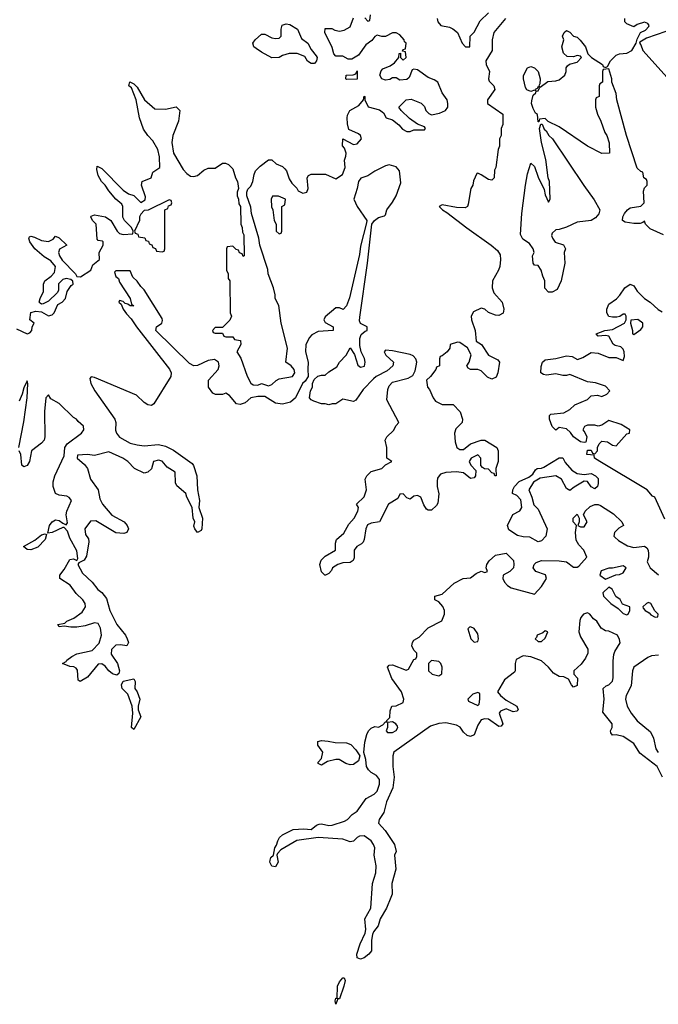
# Model space of a CAD drawing. Header units: inches. Extents: x 2601682 to 2755810, y 449311 to 584050.
# Tile 328 of 505: x 2704347 to 2707948, y 491168 to 496723. Entities that reach past the tile are written whole.
import ezdxf

# ---------------------------------------------------------------- set-up
doc = ezdxf.new("R2010")
doc.units = ezdxf.units.IN
doc.header["$MEASUREMENT"] = 0
doc.layers.add('C7409', color=7, linetype='Continuous')

msp = doc.modelspace()

# ---------------------------------------------------------------- linework, layer by layer
at = {"layer": 'C7409', "color": 2, "elevation": 2}
for points in [[(2704330, 494979.5), (2704390, 494951), (2704404, 494956), (2704415.3, 494970), (2704418, 494990), (2704428, 495010), (2704404, 495030), (2704410, 495071), (2704438, 495078), (2704470, 495074), (2704510, 495051.3), (2704530, 495058), (2704542, 495070), (2704563.1, 495116.9), (2704586, 495130), (2704606, 495150), (2704615.3, 495190), (2704637.2, 495222.8), (2704648, 495230), (2704647.3, 495247.3), (2704636.4, 495256.4), (2704610, 495262), (2704590, 495258), (2704566.8, 495233.2), (2704565.4, 495194.6), (2704558.8, 495181.2), (2704510, 495135.3), (2704479.6, 495120.4), (2704470, 495118), (2704463.1, 495123.1), (2704458, 495130), (2704462, 495150), (2704482, 495190), (2704482, 495230), (2704488.7, 495250), (2704524.7, 495275.3), (2704544, 495296), (2704549, 495330), (2704523.2, 495363.2), (2704485.3, 495385.3), (2704432.3, 495430), (2704403.7, 495470), (2704399, 495490), (2704402.7, 495497.3), (2704410, 495501), (2704430, 495496.3), (2704470, 495478), (2704509.2, 495470.8), (2704536, 495484), (2704550, 495502), (2704570, 495492), (2704614, 495450), (2704571.6, 495428.4), (2704566, 495410), (2704571.3, 495390), (2704586.8, 495366.8), (2704662, 495290), (2704670, 495274), (2704690, 495272), (2704748.7, 495310), (2704760.1, 495339.9), (2704798, 495370), (2704795.3, 495410), (2704818, 495450), (2704818, 495470), (2704814, 495474), (2704790, 495478), (2704784, 495484), (2704778, 495570), (2704758, 495590), (2704748, 495610), (2704750, 495614), (2704770, 495622), (2704832, 495610), (2704862, 495590), (2704896, 495530), (2704910, 495516), (2704930, 495510.8), (2704986, 495514), (2704988, 495530), (2704978, 495550), (2704939, 495590), (2704929.1, 495609.1), (2704928.9, 495668.9), (2704923.1, 495683.1), (2704889, 495710), (2704850, 495757.2), (2704829.4, 495790), (2704809.5, 495810), (2704790, 495844), (2704781.5, 495878.5), (2704784, 495896), (2704810, 495884), (2704930, 495761), (2704960.7, 495740.7), (2704990.6, 495730.6), (2705030, 495692), (2705054, 495706), (2705057.2, 495722.8), (2705034, 495790), (2705038, 495810), (2705088, 495830), (2705098, 495862), (2705138, 495890), (2705136, 495950), (2705126, 495990), (2705098.9, 496038.9), (2705069.2, 496070), (2705045.4, 496105.4), (2705023.7, 496170), (2705004, 496270), (2704978, 496338), (2704962, 496350), (2704968.4, 496371.6), (2704990, 496362), (2705010, 496342), (2705051, 496270), (2705110, 496221), (2705170, 496218), (2705230, 496231), (2705250.9, 496210.9), (2705242.8, 496150), (2705210.8, 496070), (2705206, 496030), (2705214.8, 495970), (2705270, 495878), (2705290, 495856), (2705310, 495841), (2705330, 495838), (2705350, 495844.7), (2705386.3, 495873.7), (2705410, 495884.7), (2705450, 495884.7), (2705490, 495914), (2705507.3, 495912.7), (2705525.4, 495905.4), (2705550, 495882), (2705564.7, 495830), (2705576, 495810), (2705582, 495770), (2705574, 495750), (2705574, 495730), (2705582, 495710), (2705583.6, 495683.6), (2705592, 495670), (2705594, 495570), (2705602, 495550), (2705603.6, 495523.6), (2705612, 495510), (2705614, 495390), (2705607.3, 495387.3), (2705602, 495402), (2705587.3, 495407.3), (2705582, 495422), (2705567.3, 495427.3), (2705550, 495446), (2705518, 495442), (2705514, 495430), (2705514, 495310), (2705522, 495290), (2705523.6, 495263.6), (2705532, 495250), (2705534, 495070), (2705542, 495050), (2705532.7, 495027.3), (2705490, 494986), (2705450, 494986), (2705434, 494970), (2705438, 494958), (2705450, 494954), (2705490, 494954), (2705498, 494938), (2705510, 494934), (2705550, 494934), (2705558, 494918), (2705592.7, 494912.7), (2705594, 494890), (2705572, 494850), (2705594, 494814), (2705630, 494712), (2705651.6, 494671.6), (2705663.6, 494663.6), (2705690, 494662), (2705710, 494671.3), (2705750, 494658), (2705770, 494664.7), (2705792.9, 494687.1), (2705810, 494696), (2705886, 494710), (2705898, 494730), (2705895.3, 494750), (2705878, 494770), (2705848.7, 494790), (2705857.2, 494870), (2705822, 495010), (2705808, 495110), (2705788.7, 495150), (2705788.7, 495170), (2705778, 495210), (2705748.7, 495290), (2705747.3, 495312.7), (2705702, 495450), (2705695.3, 495490), (2705655.3, 495630), (2705650, 495666), (2705628, 495730), (2705628, 495750), (2705633.6, 495766.4), (2705650, 495784.7), (2705662.7, 495810), (2705669.2, 495850), (2705677.2, 495870), (2705702.9, 495897.1), (2705750, 495932), (2705770, 495932), (2705794, 495910), (2705830, 495894), (2705842, 495882), (2705851.3, 495870), (2705866, 495826), (2705881, 495801), (2705910, 495772), (2705918, 495758), (2705944.7, 495744.7), (2705966, 495750), (2705974, 495770), (2705969, 495831), (2705976.4, 495843.6), (2705990, 495852), (2706071.1, 495851.1), (2706130, 495824.7), (2706168, 495850), (2706182, 495890), (2706178, 495930), (2706187.3, 495952.7), (2706188, 495970), (2706179, 495999), (2706168, 496012), (2706168.7, 496051.3), (2706230, 496018), (2706250, 496022), (2706275.3, 496050), (2706268.7, 496070), (2706258.6, 496078.6), (2706202.7, 496102.7), (2706195.5, 496135.5), (2706193.2, 496170), (2706196.5, 496183.5), (2706209.3, 496210.7), (2706260.4, 496239.6), (2706286, 496270), (2706290, 496292), (2706294, 496290), (2706294, 496270), (2706311.6, 496231.6), (2706375.3, 496215.3), (2706398, 496198), (2706414, 496170), (2706450, 496158), (2706484.7, 496130), (2706505.4, 496105.4), (2706530, 496091.3), (2706550, 496091.3), (2706570, 496101), (2706630, 496102), (2706635.3, 496110), (2706630, 496118), (2706590, 496134), (2706544.7, 496164.7), (2706498, 496210), (2706486, 496230), (2706526, 496270), (2706555.3, 496275.3), (2706611.6, 496251.6), (2706630, 496234), (2706638, 496210), (2706654.4, 496194.4), (2706670, 496186.8), (2706714.8, 496194.8), (2706749.2, 496210), (2706760.9, 496230), (2706760.9, 496250), (2706758, 496270), (2706729.5, 496309.5), (2706705.2, 496370), (2706683.9, 496383.9), (2706650, 496396.2), (2706590, 496439.5), (2706570, 496444), (2706560.7, 496439.3), (2706544, 496396), (2706530, 496385.2), (2706490, 496382), (2706470, 496395.3), (2706450, 496395.3), (2706434, 496386), (2706410, 496382.7), (2706389, 496390), (2706379, 496410), (2706384.7, 496435.3), (2706394.6, 496445.4), (2706436.4, 496463.6), (2706460.4, 496479.6), (2706486, 496510), (2706487.3, 496532.7), (2706494, 496534), (2706494, 496510), (2706510, 496494), (2706526, 496510), (2706522, 496542), (2706506, 496546), (2706510, 496554), (2706522, 496558), (2706526, 496590), (2706518, 496598), (2706515.3, 496610), (2706490, 496638), (2706470, 496648), (2706450, 496648.7), (2706410, 496628.7), (2706390, 496628.7), (2706363.6, 496636.4), (2706350, 496628), (2706333.7, 496606.3), (2706298.8, 496581.2), (2706256.9, 496523.1), (2706219.6, 496500.4), (2706200.4, 496500.4), (2706170, 496518), (2706130, 496518), (2706118, 496530), (2706110, 496566), (2706068.7, 496650), (2706070, 496674), (2706107.3, 496672.7), (2706123.6, 496663.6), (2706150, 496658), (2706176.4, 496663.6), (2706210, 496682), (2706230, 496734)], [(2707086, 496730), (2707021, 496650), (2707011.1, 496608.9), (2707010.7, 496549.3), (2706976, 496490), (2706978, 496470), (2706996, 496430), (2706991, 496390), (2706995.3, 496375.3), (2707021, 496350), (2707026.8, 496330), (2706986, 496270), (2706984.7, 496250), (2707072, 496190), (2707071.6, 496131.6), (2707062, 496110), (2707062, 496070), (2707052, 496050), (2707052, 496010), (2707044.7, 495990), (2707032, 495890), (2707025.4, 495874.6), (2707022, 495830), (2707010, 495818), (2706990, 495822), (2706950, 495848), (2706930, 495858), (2706925.4, 495854.6), (2706905.4, 495814.6), (2706902, 495790), (2706892, 495770), (2706876.9, 495683.1), (2706872, 495670), (2706858.8, 495661.2), (2706810, 495662.7), (2706730, 495679), (2706712, 495670), (2706731.3, 495650), (2706755.9, 495635.9), (2706868.2, 495548.2), (2707006, 495450), (2707041.1, 495421.1), (2707057.1, 495397.1), (2707059.1, 495370), (2707054, 495330), (2707047.7, 495310), (2707014, 495250), (2707010.7, 495210), (2707021.1, 495181.1), (2707067.3, 495130), (2707077.3, 495090), (2707073.4, 495066.6), (2707050, 495053.2), (2707030, 495056), (2706991.5, 495071.5), (2706970, 495089.2), (2706950, 495096), (2706905.8, 495074.2), (2706893.4, 495050), (2706895.5, 495030), (2706916, 494970), (2706921, 494910), (2706950.8, 494890.8), (2706990, 494831), (2707043.5, 494803.5), (2707052, 494790), (2707043.8, 494730), (2707033.7, 494706.3), (2707010, 494694.5), (2706985.3, 494705.3), (2706950, 494741.2), (2706930, 494749), (2706888.9, 494748.9), (2706876.4, 494756.4), (2706868.7, 494770), (2706882, 494790), (2706892.9, 494832.9), (2706872, 494872), (2706830, 494902.7), (2706816.9, 494903.1), (2706774, 494890), (2706772, 494870), (2706758, 494850), (2706730, 494826), (2706718, 494822), (2706714, 494810), (2706714, 494770), (2706698, 494762), (2706694, 494750), (2706664.7, 494710), (2706642, 494690), (2706646, 494650), (2706657.3, 494637.3), (2706678, 494590), (2706692, 494570), (2706730, 494551.3), (2706792, 494552), (2706831.3, 494510), (2706844.7, 494470), (2706842, 494450), (2706806, 494414), (2706798.8, 494390), (2706802, 494342), (2706812, 494310), (2706830, 494298), (2706850, 494298), (2706890, 494331), (2706950, 494351.3), (2706970, 494351.3), (2707038, 494310), (2707044.7, 494290), (2707046, 494250), (2707044.7, 494230), (2707032, 494190), (2707034, 494150), (2707026, 494150), (2707022, 494162), (2707010, 494166), (2706990, 494188), (2706968.7, 494188.7), (2706956.4, 494196.4), (2706948, 494208), (2706948, 494250), (2706930, 494268), (2706894, 494250), (2706882, 494230), (2706892, 494210), (2706919.6, 494179.6), (2706918, 494150), (2706910, 494138), (2706890, 494135.3), (2706850, 494166), (2706810, 494172.3), (2706750, 494169), (2706721, 494159), (2706712, 494150), (2706703.6, 494136.4), (2706701, 494119), (2706700.7, 494090), (2706711.6, 494048.4), (2706704.9, 493995.1), (2706698, 493982), (2706670, 493955.3), (2706650, 493955.3), (2706641.2, 493961.2), (2706626, 493986), (2706610, 494028.7), (2706590, 494038), (2706570, 494035.3), (2706550, 494018), (2706530, 494026), (2706510, 494048), (2706490, 494046), (2706478.8, 494021.2), (2706426.8, 493990), (2706376, 493890), (2706330, 493882.9), (2706307.6, 493872.4), (2706299.5, 493850), (2706290.6, 493790), (2706283.8, 493776.2), (2706274.9, 493765.1), (2706248.9, 493751.1), (2706233, 493730), (2706233.7, 493686.3), (2706227.7, 493672.3), (2706210, 493661.2), (2706170, 493658), (2706142, 493650), (2706112, 493630), (2706105.4, 493614.6), (2706090, 493598), (2706071.6, 493588.4), (2706068.4, 493588.4), (2706048.4, 493608.4), (2706039, 493650), (2706046.8, 493673.2), (2706070, 493696), (2706128, 493730), (2706128.9, 493768.9), (2706134, 493790), (2706174.7, 493825.3), (2706203.3, 493876.7), (2706233.2, 493910), (2706254, 493950), (2706258, 493970), (2706246, 493990), (2706289.3, 494030.7), (2706303.7, 494070), (2706295.1, 494130), (2706305.2, 494150), (2706330, 494174), (2706388.9, 494191.1), (2706410, 494212), (2706446, 494230), (2706418, 494250), (2706418, 494310), (2706408.9, 494351.1), (2706418, 494370), (2706454.6, 494405.4), (2706470, 494434), (2706486, 494450), (2706418, 494578), (2706422.5, 494637.5), (2706430, 494658), (2706450, 494678.8), (2706538.6, 494701.4), (2706564.1, 494715.9), (2706578, 494742), (2706583.7, 494770), (2706586, 494790), (2706581.2, 494810), (2706566.3, 494826.3), (2706550, 494834), (2706450, 494855.3), (2706410, 494858), (2706402, 494850), (2706412, 494830), (2706454.8, 494790), (2706450.8, 494770), (2706419, 494741), (2706358, 494710), (2706342.5, 494697.5), (2706283.4, 494636.6), (2706243.5, 494576.5), (2706230, 494568.7), (2706170, 494582), (2706130, 494555.3), (2706110, 494555.3), (2706090, 494549.2), (2706070, 494555.3), (2706050, 494555.3), (2706006, 494570), (2705990, 494578), (2705982, 494590), (2705988, 494630), (2705998, 494650), (2705998, 494670), (2706007.3, 494692.7), (2706028.4, 494711.6), (2706050, 494718), (2706070, 494718), (2706090, 494736), (2706135.5, 494764.5), (2706150, 494791.3), (2706188.7, 494830), (2706210, 494872), (2706234.8, 494834.8), (2706254, 494774), (2706270, 494762.8), (2706291.8, 494768.2), (2706295.6, 494790), (2706291.2, 494811.2), (2706272.7, 494850), (2706264.7, 494884.7), (2706264.7, 494924.7), (2706273.6, 494946.4), (2706294.6, 494965.4), (2706306, 494970), (2706306, 494990), (2706268.9, 495008.9), (2706264, 495024), (2706264.7, 495044.7), (2706308.9, 495348.9), (2706333.2, 495570), (2706348.7, 495590), (2706370, 495606.8), (2706404, 495616), (2706410, 495622), (2706418, 495650), (2706450, 495694), (2706469.5, 495730), (2706497.1, 495802.9), (2706489.5, 495869.5), (2706470, 495893.2), (2706430, 495904), (2706410, 495899), (2706350, 495869), (2706310, 495841.2), (2706271, 495829), (2706258, 495810), (2706251, 495770), (2706231, 495710), (2706250.6, 495670), (2706304, 495590), (2706303.5, 495576.5), (2706270, 495446), (2706262.5, 495397.5), (2706206.4, 495153.6), (2706190.7, 495109.3), (2706171.1, 495088.9), (2706150, 495098), (2706130, 495098), (2706070, 495046), (2706062, 495030), (2706070, 495014), (2706114, 494990), (2706114, 494970), (2706030, 494964), (2705994.4, 494945.6), (2705981, 494930), (2705961, 494890), (2705958, 494850), (2705974.8, 494790), (2705971.3, 494751.3), (2705974, 494710), (2705956.9, 494683.1), (2705942, 494670), (2705902, 494590), (2705874.4, 494565.6), (2705830, 494554), (2705790, 494559), (2705730, 494598), (2705690, 494598), (2705650, 494588.7), (2705619.3, 494560.7), (2705590, 494552.3), (2705570, 494556), (2705530, 494602), (2705510, 494615.3), (2705491, 494609), (2705450.8, 494609.2), (2705436.2, 494616.2), (2705411.6, 494650), (2705411.6, 494688.4), (2705467, 494750), (2705472.3, 494770), (2705469, 494790), (2705445.6, 494805.6), (2705410, 494800.7), (2705350, 494772.3), (2705329.6, 494769.6), (2705303.9, 494783.9), (2705115.3, 494970), (2705118, 494990), (2705149, 495011), (2705153.2, 495026.8), (2705150, 495038), (2705050, 495198), (2705030, 495218), (2705010, 495248), (2704986, 495270), (2704970, 495306), (2704890, 495306), (2704882, 495298), (2704890, 495274), (2704903.6, 495263.6), (2704910, 495242), (2704970.9, 495150.9), (2704978, 495118), (2704991.3, 495108.7), (2704970, 495108.7), (2704958, 495118), (2704942, 495122), (2704930, 495134), (2704910, 495138), (2704906.8, 495130), (2704918.8, 495118.8), (2704931, 495090), (2704950, 495064), (2704975.8, 495035.8), (2705006.4, 494990), (2705192.1, 494752.1), (2705200.9, 494730), (2705199.6, 494710), (2705104, 494556), (2705090, 494546.6), (2705070, 494549.5), (2705050, 494562.7), (2705005.2, 494605.2), (2704770, 494704), (2704750, 494708), (2704742, 494698), (2704747.7, 494670), (2704770.5, 494630), (2704884.2, 494470), (2704888.8, 494450), (2704888.1, 494408.1), (2704893.1, 494390), (2704910, 494368.5), (2704970, 494333.7), (2705010, 494324.6), (2705050, 494319.5), (2705130, 494325.5), (2705170, 494317.1), (2705214.1, 494294.1), (2705319.3, 494219.3), (2705327.9, 494207.9), (2705345.5, 494150), (2705350.7, 494070), (2705360.7, 494010), (2705357.3, 493970), (2705378.8, 493910), (2705374.8, 493850), (2705370, 493842), (2705350, 493829.4), (2705334, 493850), (2705330, 493866), (2705335.3, 493890), (2705326, 493910), (2705319, 493970), (2705289.3, 494029.3), (2705284, 494050), (2705233.4, 494093.4), (2705226.6, 494110), (2705224, 494170), (2705178, 494198), (2705150, 494232.3), (2705130, 494238), (2705102, 494230), (2705090.6, 494189.4), (2705070.5, 494169.5), (2705050, 494165.2), (2704995.3, 494190), (2704957.2, 494230), (2704929.2, 494250), (2704850, 494285.6), (2704770, 494265.1), (2704730, 494269.2), (2704674, 494266), (2704672, 494250), (2704713.4, 494213.4), (2704730.5, 494190.5), (2704746.8, 494130), (2704790.6, 494070), (2704799.8, 494019.8), (2704814, 493990), (2704867.1, 493927.1), (2704936.3, 493890), (2704953, 493870), (2704960.5, 493850), (2704950.7, 493830), (2704935.3, 493824.7), (2704890, 493827.8), (2704776.1, 493896.1), (2704746.9, 493893.1), (2704714.8, 493850), (2704718, 493818), (2704734.4, 493794.4), (2704737.1, 493777.1), (2704724.1, 493695.9), (2704710, 493673.2), (2704680.7, 493659.3), (2704676, 493650), (2704700.7, 493600.7), (2704756.3, 493550), (2704787.4, 493507.4), (2704810, 493490.5), (2704837.1, 493457.1), (2704855.5, 493390), (2704894.9, 493310), (2704943, 493250), (2704954, 493230), (2704961, 493210), (2704952, 493190), (2704915.9, 493195.9), (2704890, 493194.5), (2704864.4, 493170), (2704863.8, 493143.8), (2704899.3, 493090), (2704910.7, 493050), (2704906.4, 493033.6), (2704894.8, 493025.2), (2704870, 493032.3), (2704850, 493049.3), (2704830, 493076), (2704810, 493089.4), (2704790, 493086.6), (2704730, 493014.5), (2704688.9, 492988.9), (2704676.4, 492996.4), (2704672.5, 493052.5), (2704665.2, 493065.2), (2704652.7, 493072.7), (2704630, 493074), (2704588, 493090), (2704610, 493102), (2704614, 493110), (2704641.2, 493130), (2704670, 493144.9), (2704755.6, 493164.4), (2704794.5, 493205.5), (2704808, 493250), (2704802.9, 493290), (2704790, 493317.2), (2704770, 493320.9), (2704716.5, 493303.5), (2704670, 493296.2), (2704635.5, 493295.5), (2704598, 493302), (2704570, 493298), (2704562, 493310), (2704601.2, 493318.8), (2704614, 493330), (2704652.9, 493347.1), (2704698.8, 493381.2), (2704718.7, 493410), (2704716.3, 493430), (2704703.6, 493450), (2704665.7, 493485.7), (2704632.2, 493532.2), (2704573.2, 493570), (2704572.7, 493590), (2704598.5, 493621.5), (2704630, 493678), (2704650, 493681), (2704670, 493672), (2704676, 493684), (2704670, 493726), (2704630, 493798), (2704617.2, 493837.2), (2704598, 493858), (2704590, 493858), (2704530, 493829.3), (2704506, 493826), (2704516, 493870), (2704530, 493890.6), (2704550, 493900.7), (2704570, 493898), (2704590, 493882), (2704610, 493874), (2704616.4, 493883.6), (2704609.1, 493929.1), (2704612.7, 493950), (2704639, 494010), (2704626.8, 494026.8), (2704614, 494034), (2704570, 494041.2), (2704549.5, 494049.5), (2704535.3, 494090), (2704536.4, 494116.4), (2704545.2, 494150), (2704597.5, 494262.5), (2704601.2, 494310), (2704615.3, 494330), (2704695.3, 494390), (2704708.7, 494410), (2704708, 494430), (2704676.4, 494456.4), (2704668.4, 494468.4), (2704650, 494478), (2704570, 494558), (2704523.1, 494583.1), (2704510, 494606), (2704494, 494590), (2704488, 494512), (2704488.5, 494370), (2704484.9, 494350), (2704470, 494333.6), (2704413, 494290), (2704403, 494230), (2704390, 494207.3), (2704370, 494200.9), (2704359.3, 494210), (2704353.2, 494270), (2704344.5, 494290)], [(2706292.7, 496732.7), (2706310, 496714), (2706322, 496718), (2706326, 496750)], [(2706702, 496730), (2706704.7, 496710), (2706722, 496690), (2706770, 496680.7), (2706790.5, 496670.5), (2706816, 496650), (2706842, 496590), (2706862, 496570), (2706886, 496570), (2706888, 496630), (2706910, 496652), (2706943.9, 496716.1), (2706990, 496761)], [(2707977.2, 495510), (2707902.5, 495542.5), (2707875.3, 495570), (2707870, 495586), (2707862, 495578), (2707846.4, 495573.6), (2707810, 495572.3), (2707761.2, 495581.2), (2707746, 495590), (2707748, 495610), (2707757.2, 495630), (2707774, 495650), (2707790, 495660.7), (2707849.3, 495670.7), (2707869, 495690), (2707864.1, 495755.9), (2707870, 495774), (2707886, 495790), (2707886, 495810), (2707882, 495822), (2707866, 495830), (2707862, 495862), (2707850, 495866), (2707830, 495886), (2707768.7, 496070), (2707715.3, 496270), (2707710, 496306), (2707686, 496370), (2707686, 496390), (2707670, 496446), (2707638, 496442), (2707634, 496430), (2707634, 496370), (2707618, 496362), (2707614, 496350), (2707614, 496290), (2707598, 496282), (2707594, 496270), (2707594, 496230), (2707604.7, 496190), (2707624.7, 496150), (2707647.1, 496087.1), (2707658, 496070), (2707671.6, 496028.4), (2707674, 495970), (2707630, 495968), (2707549.1, 496009.1), (2707390, 496118), (2707328, 496148), (2707310, 496166), (2707278, 496162), (2707274, 496146), (2707270, 496146), (2707267.3, 496187.3), (2707256.4, 496196.4), (2707242, 496222), (2707234, 496250), (2707234.6, 496265.4), (2707242, 496298), (2707258, 496310), (2707260.4, 496319.6), (2707270, 496322), (2707278, 496338), (2707270, 496346), (2707264.7, 496335.3), (2707254, 496330), (2707258, 496322), (2707250, 496326), (2707230, 496318), (2707207.3, 496327.3), (2707200.2, 496340.2), (2707188.7, 496390), (2707188.9, 496408.9), (2707210, 496452), (2707230, 496458), (2707250, 496451.3), (2707270.7, 496430.7), (2707282.8, 496390), (2707279.8, 496360.2), (2707274, 496350), (2707282, 496342), (2707326, 496374), (2707370, 496378), (2707390, 496384.4), (2707421.2, 496410), (2707428.7, 496430), (2707428.4, 496451.6), (2707436.4, 496463.6), (2707448, 496472), (2707490, 496484), (2707515.3, 496510), (2707510, 496518), (2707490, 496521.2), (2707470, 496514), (2707435.3, 496515.3), (2707414.6, 496534.6), (2707404, 496570), (2707415.3, 496610), (2707408.7, 496630), (2707418, 496650), (2707430, 496662), (2707450, 496652), (2707470.9, 496630.9), (2707490, 496624.7), (2707507.5, 496607.5), (2707538, 496570), (2707551.3, 496530), (2707571.3, 496510), (2707634, 496470), (2707638, 496458), (2707650, 496454), (2707662, 496458), (2707679, 496490), (2707710, 496522.8), (2707730, 496530.8), (2707770, 496534), (2707799, 496550), (2707824, 496590), (2707830, 496614), (2707848.7, 496651.3), (2707875.5, 496664.5), (2707894.8, 496685.2), (2707897.2, 496690), (2707890, 496702), (2707870, 496708.7), (2707830, 496695.3), (2707810, 496682), (2707770, 496699), (2707759, 496710), (2707759, 496730)], [(2707986, 493906), (2707928.4, 494028.4), (2707915.3, 494035.3), (2707886, 494070), (2707618, 494230), (2707588, 494250), (2707586, 494266), (2707546, 494270), (2707550, 494294), (2707570, 494294), (2707578, 494278), (2707590, 494274), (2707606, 494290), (2707606, 494310), (2707615.3, 494330), (2707630, 494344.7), (2707662, 494342), (2707690, 494322), (2707710, 494318), (2707770, 494386), (2707786, 494390), (2707788, 494410), (2707738.9, 494438.9), (2707670, 494462), (2707630, 494435.3), (2707610, 494429), (2707590, 494435.3), (2707550, 494435.3), (2707531.6, 494428.4), (2707522, 494410), (2707534.8, 494394.8), (2707544.7, 494370), (2707539.6, 494340.4), (2707530, 494338), (2707510, 494342), (2707470, 494368.7), (2707453.2, 494393.2), (2707430, 494414), (2707390, 494422), (2707370, 494408), (2707350, 494428), (2707334, 494470), (2707335.3, 494490), (2707342, 494498), (2707415.5, 494504.5), (2707450, 494524.7), (2707478, 494550), (2707550, 494581), (2707570, 494601), (2707605.4, 494605.4), (2707630, 494598), (2707658, 494610), (2707675.3, 494630), (2707650, 494655.3), (2707593.6, 494673.6), (2707550, 494679), (2707450, 494722), (2707430, 494715.3), (2707410, 494715.3), (2707370, 494725.2), (2707318, 494718), (2707300.4, 494720.4), (2707286, 494730), (2707287.3, 494767.3), (2707295.3, 494790), (2707310, 494804.7), (2707370, 494810.7), (2707430, 494827.3), (2707462.8, 494822.8), (2707493.6, 494806.4), (2707523.1, 494816.9), (2707570, 494844.7), (2707610, 494841), (2707670, 494817.3), (2707710, 494817.3), (2707750, 494801), (2707757.2, 494822.8), (2707755.1, 494850), (2707750, 494864), (2707737, 494877), (2707705.2, 494885.2), (2707693.2, 494893.2), (2707670, 494938), (2707650, 494942), (2707610, 494938), (2707598, 494950), (2707646, 494970), (2707690, 494974.8), (2707758, 495010), (2707768, 495030), (2707768, 495050), (2707762, 495062), (2707750, 495062), (2707731.1, 495048.9), (2707715.3, 495044.7), (2707690, 495044), (2707670, 495049), (2707659, 495070), (2707657.2, 495090), (2707670, 495118), (2707712.3, 495147.7), (2707732, 495168), (2707759, 495210), (2707790, 495231), (2707810, 495222), (2707830, 495192), (2707870.9, 495150.9), (2707902, 495130), (2707947.3, 495087.3), (2707970, 495074.8)], [(2704342.9, 494310), (2704370, 494454), (2704388.7, 494590), (2704394, 494670), (2704390, 494686), (2704370, 494646), (2704361, 494610), (2704344, 494570)], [(2707972.7, 492450), (2707941.2, 492510), (2707845.1, 492585.1), (2707810, 492639), (2707750, 492679), (2707710, 492688), (2707690, 492686), (2707680.4, 492700.4), (2707678, 492710), (2707688, 492730), (2707688, 492750), (2707636.4, 492816.4), (2707644, 492890), (2707638, 492950), (2707654.6, 492965.4), (2707670, 492971), (2707690, 492992), (2707694, 493010), (2707693.8, 493106.2), (2707698, 493142), (2707702.4, 493157.6), (2707732.5, 493207.5), (2707730, 493226), (2707718, 493250), (2707670, 493274), (2707650, 493275.3), (2707626, 493290), (2707602, 493330), (2707583.7, 493343.7), (2707562, 493370), (2707550, 493377.2), (2707526, 493370), (2707511, 493350), (2707505.8, 493334.2), (2707501, 493270), (2707510, 493242), (2707550.7, 493170.7), (2707551, 493150), (2707538.5, 493121.5), (2707513.4, 493086.6), (2707472, 493050), (2707472, 493030), (2707492.7, 493007.3), (2707490, 492966), (2707470, 492958), (2707458, 492970), (2707442, 493002), (2707416.4, 493016.4), (2707390, 493018), (2707356.5, 493036.5), (2707328.7, 493070), (2707290, 493105.2), (2707230, 493129.2), (2707186.8, 493133.2), (2707147.3, 493112.7), (2707141, 493090), (2707141, 493050), (2707137.3, 493042.7), (2707080.9, 492999.1), (2707042, 492930), (2707058, 492910), (2707090, 492884.7), (2707150.7, 492850.7), (2707158, 492830), (2707150, 492822), (2707130, 492819), (2707090, 492835.3), (2707058, 492822), (2707051.3, 492810), (2707071.3, 492750), (2707062, 492738), (2707050, 492735.3), (2706990, 492776), (2706970, 492779.3), (2706950, 492773.2), (2706930, 492742), (2706910.8, 492689.2), (2706890, 492679), (2706870, 492684), (2706850, 492704), (2706831.8, 492731.8), (2706810, 492743.7), (2706750, 492756), (2706710, 492752.7), (2706663.4, 492736.6), (2706457.3, 492590), (2706450.7, 492570), (2706450.7, 492510), (2706458.8, 492450), (2706450.5, 492390), (2706415.5, 492310), (2706400.4, 492250), (2706373.4, 492210), (2706370.7, 492190), (2706408.3, 492148.3), (2706460.7, 492070), (2706470.8, 492030), (2706461, 492010), (2706467.7, 491930), (2706444.9, 491850), (2706446.8, 491790), (2706440.7, 491770), (2706416.4, 491710), (2706380.3, 491650), (2706368, 491610), (2706343.1, 491576.9), (2706337.6, 491562.4), (2706332, 491530), (2706330.3, 491469.7), (2706316.3, 491450), (2706290, 491429.6), (2706270, 491422.9), (2706250, 491429.3), (2706247.6, 491450), (2706267.6, 491510), (2706296, 491570), (2706299.3, 491590), (2706294, 491650), (2706327.6, 491710), (2706337.2, 491850), (2706356, 491910), (2706357, 491950), (2706346, 492010), (2706349.2, 492050), (2706342.7, 492070), (2706329.2, 492090), (2706290, 492118.4), (2706263.9, 492116.1), (2706251, 492110), (2706230, 492089.2), (2706210, 492085.2), (2706170, 492099.5), (2706030, 492109.5), (2705910, 492092.7), (2705819.8, 492040.2), (2705801, 492019), (2705798, 492010), (2705804.9, 491970), (2705790, 491943.7), (2705770, 491946.6), (2705758, 491970), (2705759.3, 491980.7), (2705764.1, 491995.9), (2705778, 492010), (2705785.2, 492050), (2705795.1, 492064.9), (2705802, 492090), (2705812.7, 492110), (2705830, 492124.9), (2705890, 492154.8), (2705950, 492158.8), (2705990, 492154.8), (2706021.6, 492178.4), (2706036.2, 492183.8), (2706050, 492186), (2706090, 492177.3), (2706110, 492178.8), (2706178.9, 492201.1), (2706195.3, 492210), (2706221.2, 492238.8), (2706250, 492258), (2706301.2, 492330), (2706346.2, 492353.8), (2706363.7, 492370), (2706376, 492410), (2706375.5, 492435.5), (2706359.5, 492459.5), (2706330, 492475.1), (2706315.1, 492490), (2706303.7, 492510), (2706299.3, 492550), (2706288, 492588), (2706293.2, 492646.8), (2706304, 492690), (2706314, 492710), (2706330, 492726), (2706350, 492734.8), (2706370, 492732), (2706395.3, 492744.7), (2706410, 492762), (2706418, 492762), (2706418, 492770), (2706434.6, 492785.4), (2706436.4, 492823.6), (2706446, 492850), (2706470, 492851.3), (2706509, 492871), (2706514, 492890), (2706500.9, 492930), (2706445.8, 493005.8), (2706421.2, 493070), (2706430, 493081), (2706450, 493084), (2706527.3, 493052.7), (2706540.4, 493059.6), (2706570, 493114), (2706582, 493118), (2706586, 493130), (2706586, 493150), (2706570, 493166), (2706558, 493190), (2706562, 493210), (2706570, 493222), (2706600.4, 493239.6), (2706650, 493292), (2706728.4, 493331.6), (2706742, 493370), (2706742, 493390), (2706732.9, 493412.9), (2706710, 493438), (2706688.7, 493450), (2706688.9, 493471.1), (2706730, 493482), (2706796.5, 493543.5), (2706848, 493570), (2706890, 493574.8), (2706921.5, 493598.5), (2706950, 493612), (2706970, 493604.7), (2706986, 493610), (2706978, 493630), (2706982, 493650), (2706995.3, 493670), (2707030, 493702), (2707090, 493714), (2707132.7, 493672.7), (2707134, 493650), (2707132, 493630), (2707112, 493610), (2707074, 493590), (2707072, 493570), (2707081, 493550), (2707098, 493530), (2707118.5, 493518.5), (2707250, 493482), (2707290, 493524.7), (2707317.2, 493570), (2707311.9, 493591.9), (2707258, 493610), (2707242, 493630), (2707248.7, 493650), (2707260.2, 493659.8), (2707290, 493671), (2707390, 493670.8), (2707430, 493664), (2707470, 493634.8), (2707490, 493634.8), (2707500.2, 493639.8), (2707546, 493690), (2707528, 493730), (2707500.2, 493760.2), (2707486, 493786), (2707481.2, 493830), (2707488, 493870), (2707469, 493890), (2707468.7, 493910), (2707490, 493934), (2707502, 493910), (2707502, 493890), (2707494, 493870), (2707510, 493862), (2707530, 493862), (2707548, 493890), (2707526, 493930), (2707535.3, 493950), (2707563.8, 493976.2), (2707590, 493988), (2707610, 493987.7), (2707622, 493982), (2707695.9, 493935.9), (2707742, 493890), (2707752, 493870), (2707725.4, 493854.6), (2707702, 493830), (2707698, 493810), (2707703.5, 493803.5), (2707724.5, 493784.5), (2707775.3, 493755.3), (2707810, 493746), (2707870, 493752), (2707883.6, 493743.6), (2707892, 493730), (2707894, 493710), (2707894, 493690), (2707884.7, 493664.7), (2707902, 493630), (2707950, 493591.3)], [(2707950, 493138), (2707910, 493134), (2707890, 493125.2), (2707810.8, 493070), (2707803, 493050), (2707795.2, 492964.8), (2707767.3, 492910), (2707764, 492890), (2707773.4, 492850), (2707795.5, 492810), (2707830, 492767.7), (2707904.9, 492704.9), (2707922, 492670), (2707934, 492610), (2707948.5, 492588.5)]]:
    msp.add_lwpolyline(points, dxfattribs=at)
for points in [[(2705990, 496475.3), (2705969.5, 496489.5), (2705956, 496516), (2705911.8, 496531.8), (2705867.7, 496532.3), (2705830, 496521.2), (2705810, 496509), (2705770, 496508.7), (2705710, 496539), (2705680.2, 496560.2), (2705668, 496570), (2705662, 496590), (2705675.3, 496610), (2705710, 496641), (2705730, 496641), (2705770, 496621), (2705790, 496616), (2705810, 496618), (2705822, 496630), (2705821.2, 496670), (2705827, 496693), (2705850, 496698.8), (2705870, 496696), (2705914, 496670), (2705936.9, 496616.9), (2705972, 496590), (2705990, 496554), (2706019.8, 496519.8), (2706024.7, 496510), (2706021, 496490), (2706010, 496475.3)], [(2707990, 496656), (2707881.6, 496618.4), (2707843.6, 496596.4), (2707842, 496590), (2707850, 496582), (2707860.7, 496550), (2707997.5, 496397.5), (2708184.7, 496210), (2708230, 496182), (2708238, 496182), (2708246, 496190), (2708236.4, 496216.4), (2708188, 496310), (2708186, 496330), (2708168, 496350), (2708167.3, 496367.3), (2708158, 496390), (2708028.4, 496648.4), (2708014.6, 496654.6)], [(2706190, 496386), (2706186, 496390), (2706188, 496410), (2706227.3, 496412.7), (2706242, 496418), (2706250, 496434), (2706250, 496388)], [(2707330, 495186), (2707308.4, 495208.4), (2707308.7, 495250), (2707296.5, 495276.5), (2707288.7, 495310), (2707270, 495335.3), (2707250, 495338), (2707242, 495350), (2707239, 495390), (2707248.7, 495410), (2707242, 495430), (2707221.2, 495461.2), (2707184.7, 495484.7), (2707171.8, 495511.8), (2707179.5, 495630), (2707199.3, 495790), (2707210, 495854), (2707230, 495914), (2707250, 495894), (2707270, 495834), (2707304.7, 495764.7), (2707310, 495734), (2707330, 495694), (2707338, 495710), (2707335.3, 495810), (2707328, 495830), (2707314.6, 495934.6), (2707289, 496030), (2707278, 496110), (2707286, 496134), (2707292.7, 496132.7), (2707304.7, 496104.7), (2707316.9, 496096.9), (2707332, 496070), (2707350.9, 496050.9), (2707527.5, 495787.5), (2707587.1, 495707.1), (2707618.8, 495650), (2707612.7, 495627.3), (2707594.9, 495605.1), (2707570.6, 495589.4), (2707490, 495580.9), (2707430, 495552.7), (2707390, 495539), (2707370, 495538), (2707350, 495518), (2707346, 495506), (2707351.3, 495490), (2707367.7, 495467.7), (2707413, 495453), (2707424.7, 495430), (2707418, 495410), (2707420.7, 495350), (2707400.7, 495250), (2707378.8, 495201.2), (2707350, 495186)], [(2705190, 495706), (2705072, 495648), (2705050, 495646), (2705030, 495626), (2705022, 495610), (2705022, 495590), (2704994, 495530), (2704998, 495518), (2705012.7, 495512.7), (2705018, 495498), (2705052.7, 495492.7), (2705058, 495478), (2705072.7, 495472.7), (2705078, 495458), (2705092.7, 495452.7), (2705098, 495438), (2705112.7, 495432.7), (2705118, 495418), (2705150, 495414), (2705162, 495418), (2705166, 495430), (2705166, 495650), (2705182, 495658), (2705187.3, 495672.7), (2705202, 495678), (2705206, 495690), (2705202, 495702)], [(2705807.3, 495727.3), (2705772.7, 495727.3), (2705764.7, 495710), (2705766.4, 495666.4), (2705774, 495650), (2705782, 495590), (2705794, 495570), (2705794, 495530), (2705810, 495514), (2705822, 495518), (2705826, 495530), (2705826, 495670), (2705842, 495678), (2705846, 495710)], [(2707832, 495032), (2707792.7, 495027.3), (2707791.3, 495010), (2707802, 494970), (2707802, 494950), (2707810, 494947.3), (2707850, 494976), (2707861.2, 494990), (2707862, 495010)], [(2707530, 494158), (2707570, 494162), (2707594, 494150), (2707610, 494134), (2707610, 494106), (2707604.7, 494090), (2707590, 494075.3), (2707570, 494088), (2707550, 494118), (2707530, 494119), (2707474, 494086), (2707450, 494066), (2707430, 494078), (2707402, 494130), (2707370, 494149.2), (2707282.8, 494137.2), (2707245.4, 494114.6), (2707218, 494070), (2707236, 494030), (2707246, 493986), (2707270, 493962), (2707322, 493850), (2707314.8, 493810), (2707290, 493782), (2707270, 493778), (2707224, 493804), (2707185.6, 493805.6), (2707153.6, 493813.6), (2707104.7, 493844.7), (2707098, 493870), (2707129, 493931), (2707168.4, 493951.6), (2707178, 493970), (2707174, 494014), (2707150, 494038), (2707126, 494050), (2707128, 494070), (2707138, 494090), (2707163.1, 494116.9), (2707218, 494142), (2707240.4, 494159.6), (2707256.4, 494183.6), (2707266, 494190), (2707290, 494192), (2707302, 494198), (2707390, 494252), (2707410, 494252), (2707424, 494224), (2707461.4, 494181.4), (2707490, 494162.8)], [(2704410, 493732.7), (2704390, 493734), (2704368.7, 493750), (2704433.4, 493786.6), (2704470, 493817.3), (2704490, 493822), (2704498, 493818), (2704490.6, 493790), (2704450, 493747.8)], [(2707750, 493642), (2707690, 493628), (2707670, 493628), (2707626, 493614), (2707618, 493590), (2707650, 493566), (2707708.4, 493591.6), (2707730, 493592), (2707750, 493602), (2707768, 493630)], [(2707670, 493522), (2707636, 493490), (2707638.8, 493470), (2707681, 493430), (2707722, 493402), (2707750, 493372), (2707770, 493366), (2707778, 493370), (2707788.7, 493390), (2707788, 493410), (2707745.6, 493425.6), (2707732.7, 493452.7), (2707709.2, 493469.2), (2707688, 493510)], [(2707894, 493434), (2707882, 493430), (2707862, 493410), (2707863.6, 493403.6), (2707874, 493390), (2707896.9, 493376.9), (2707905.4, 493365.4), (2707930, 493352), (2707946, 493354), (2707948, 493370), (2707928.4, 493388.4), (2707906, 493430)], [(2706890, 493298), (2706883.6, 493296.4), (2706874, 493286), (2706892, 493230), (2706910, 493212), (2706930, 493214), (2706935.3, 493230), (2706930, 493258), (2706910, 493288)], [(2707310, 493275.3), (2707296.9, 493263.1), (2707264.7, 493250), (2707262, 493238), (2707254, 493230), (2707270, 493214), (2707290, 493214), (2707310, 493234), (2707326, 493270)], [(2706670, 493108), (2706652, 493090), (2706652, 493050), (2706674, 493030), (2706710, 493022), (2706728, 493032), (2706728.7, 493070), (2706722, 493090), (2706710, 493102)], [(2704990, 492718), (2704978, 492730), (2704986, 492810), (2704981.2, 492850), (2704957.6, 492917.6), (2704926, 492950), (2704921.2, 492970), (2704930, 492991.3), (2704990, 493004.7), (2704998.8, 492990), (2704997.3, 492950), (2705010.4, 492930.4), (2705024, 492890), (2705014.8, 492850), (2705014.8, 492830), (2705030.8, 492790)], [(2706930, 492928), (2706902, 492918), (2706874, 492890), (2706878, 492878), (2706930, 492854), (2706938, 492862), (2706942, 492890), (2706942, 492922)], [(2706450, 492762), (2706422, 492758), (2706422, 492730), (2706414, 492710), (2706422, 492702), (2706450, 492701), (2706470, 492712), (2706479, 492730), (2706477.2, 492737.2), (2706468, 492750)], [(2706210, 492519.3), (2706186.3, 492526.3), (2706149.1, 492549.1), (2706130, 492549.2), (2706082.8, 492537.2), (2706050, 492518), (2706030, 492526), (2706030, 492534), (2706050, 492554), (2706057.2, 492590), (2706028.7, 492630), (2706028.7, 492650), (2706050, 492656), (2706086.8, 492653.2), (2706125.8, 492645.8), (2706190, 492642.8), (2706213.7, 492633.7), (2706243, 492603), (2706266, 492570), (2706257.5, 492542.5), (2706230, 492521.2)], [(2706130, 491168), (2706126.8, 491186.8), (2706130, 491202), (2706138, 491202), (2706139.5, 491270), (2706150, 491294.8), (2706170, 491318), (2706176.9, 491316.9), (2706182, 491302), (2706174.9, 491270), (2706150, 491198), (2706142, 491198)]]:
    msp.add_lwpolyline(points, close=True, dxfattribs=at)

doc.saveas('drawing.dxf')
